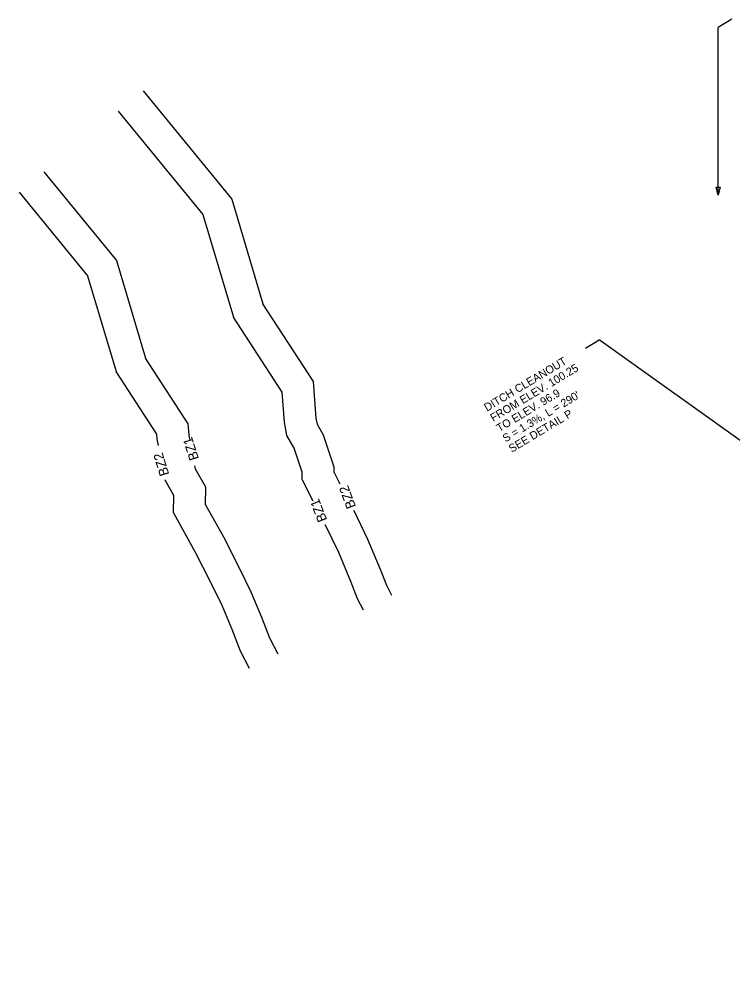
# Model space of a CAD drawing. Extents: x 2384780 to 2405432, y 547869 to 573706.
# Drawn here: x 2400147 to 2400593, y 569637 to 570237 of the extents above; entities that cross this region are included whole.
import ezdxf

# ---------------------------------------------------------------- set-up
doc = ezdxf.new("R2010")
doc.units = 0
for name, color, linetype in [('Old_Level_19', 7, 'Continuous'), ('Prop Buffer Zone 1', 7, 'Continuous'), ('Prop Buffer Zone 2', 7, 'Continuous'), ('Prop Ditch Text', 7, 'Continuous')]:
    doc.layers.add(name, color=color, linetype=linetype)

msp = doc.modelspace()

# ---------------------------------------------------------------- linework, layer by layer
at = {"layer": 'Old_Level_19'}
msp.add_arc((2403051.7, 568034.46), 2898, 142.84348, 169.39081, dxfattribs=at)
at = {"layer": 'Prop Buffer Zone 1'}
for p, q in [((2400209.08, 570179.75), (2400261.95, 570115.07)), ((2400162.63, 570141.78), (2400207.91, 570086.38)), ((2400261.95, 570115.07), (2400281.19, 570050.85)), ((2400207.91, 570086.38), (2400226.18, 570025.4))]:
    msp.add_line(p, q, dxfattribs=at)
for points in [[(2400323.92, 569949.19), (2400324.02, 569954.15), (2400318.99, 569968.99), (2400314.48, 569976.95), (2400312.89, 569985.29), (2400311.48, 570004.15), (2400281.19, 570050.85)], [(2400253.87, 569974.51), (2400253.31, 569977.42), (2400252.79, 569984.37), (2400226.18, 570025.4)], [(2400263.61, 569933.63), (2400263.82, 569944.64), (2400257.39, 569956), (2400257.01, 569957.99)], [(2400323.92, 569949.19), (2400330.66, 569936.11)], [(2400263.61, 569933.63), (2400274.76, 569913.61), (2400284.71, 569894.32), (2400291.99, 569879.27), (2400298.65, 569863.44), (2400303.64, 569850.58), (2400308.73, 569840.65)], [(2400338.23, 569921.45), (2400338.38, 569921.14), (2400346.69, 569903.99), (2400354.28, 569885.92), (2400358.45, 569875.18), (2400362.12, 569868.02)]]:
    msp.add_lwpolyline(points, dxfattribs=at)
at = {"layer": 'Prop Buffer Zone 2'}
for p, q in [((2400224.57, 570192.41), (2400279.97, 570124.64)), ((2400147.14, 570129.12), (2400189.9, 570076.81)), ((2400279.97, 570124.64), (2400299.53, 570059.33)), ((2400189.9, 570076.81), (2400207.84, 570016.92))]:
    msp.add_line(p, q, dxfattribs=at)
for points in [[(2400344.02, 569953.86), (2400344.08, 569957.26), (2400337.32, 569977.2), (2400333.51, 569983.93), (2400332.75, 569987.91), (2400331.04, 570010.74), (2400299.53, 570059.33)], [(2400234.22, 569970.78), (2400233.45, 569974.8), (2400233.23, 569977.78), (2400207.84, 570016.92)], [(2400344.02, 569953.86), (2400347.64, 569946.83)], [(2400243.51, 569928.62), (2400243.72, 569939.55), (2400238.36, 569949.02), (2400238.31, 569949.26)], [(2400243.51, 569928.62), (2400257.13, 569904.16), (2400266.82, 569885.37), (2400273.76, 569871.03), (2400280.1, 569855.95), (2400285.37, 569842.37), (2400290.94, 569831.52)], [(2400356.2, 569930.22), (2400356.28, 569930.08), (2400364.92, 569912.23), (2400372.83, 569893.42), (2400376.72, 569883.38), (2400379.92, 569877.15)]]:
    msp.add_lwpolyline(points, dxfattribs=at)
at = {"layer": 'Prop Ditch Text'}
for p, q in [((2400592.56, 570237.14), (2400583.99, 570231.99)), ((2400584.13, 570127.2), (2400583.99, 570231.99)), ((2400501.15, 570031.66), (2400509.72, 570036.81)), ((2400606.64, 569967.52), (2400509.72, 570036.81))]:
    msp.add_line(p, q, dxfattribs=at)
msp.add_lwpolyline([(2400585.37, 570132.2), (2400584.13, 570127.2), (2400582.87, 570132.2)], close=True, dxfattribs=at)

# ---------------------------------------------------------------- texts
at = {"layer": 'Prop Buffer Zone 1'}
for rotation, p in [(107.89324, (2400259.56, 569962.56)), (111.4553, (2400339.75, 569924.32))]:
    msp.add_text('BZ1', height=6, rotation=rotation, dxfattribs=at).set_placement(p)
at = {"layer": 'Prop Buffer Zone 2'}
for rotation, p in [(107.33354, (2400241.01, 569952.76)), (110.45046, (2400357.72, 569932.58))]:
    msp.add_text('BZ2', height=6, rotation=rotation, dxfattribs=at).set_placement(p)
at = {"layer": 'Prop Ditch Text'}
for s, p in [('DITCH CLEANOUT', (2400439.57, 569991.84)), ('FROM ELEV. 100.25', (2400443.43, 569985.42)), ('TO ELEV. 96.9', (2400447.29, 569978.99)), ("S = 1.3%, L = 290'", (2400451.16, 569972.56)), ('SEE DETAIL P', (2400455.02, 569966.13))]:
    msp.add_text(s, height=5, rotation=31, dxfattribs=at).set_placement(p)

doc.saveas('drawing.dxf')
